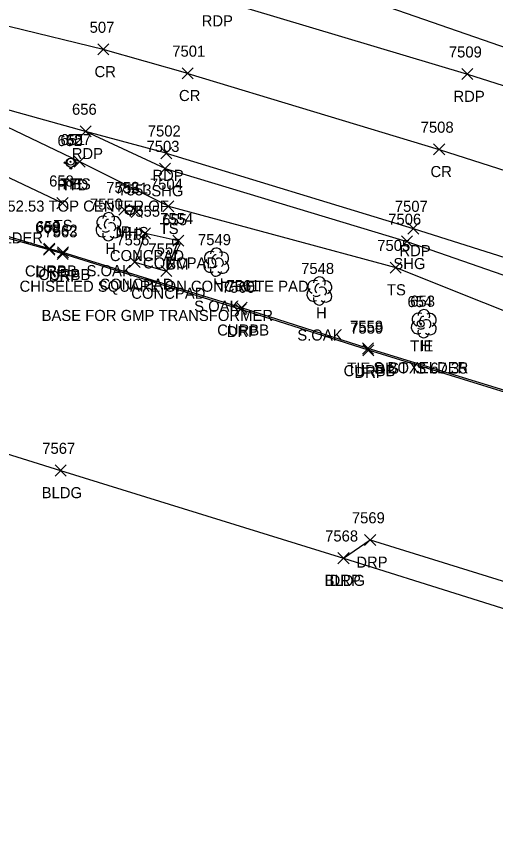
# Model space of a CAD drawing. Extents: x 1678863 to 1683592, y 407783 to 418211.
# Drawn here: x 1681785.4 to 1681871.9, y 417597.9 to 417745.8 of the extents above; entities that cross this region are included whole.
import ezdxf

# ---------------------------------------------------------------- set-up
doc = ezdxf.new("R2010")
doc.units = 0
for name, color, linetype in [('C_A', 7, 'Continuous'), ('C_C', 7, 'Continuous'), ('C_I', 7, 'Continuous'), ('CBP', 7, 'Continuous'), ('CPBM', 7, 'Continuous'), ('D_A', 7, 'Continuous'), ('D_I', 7, 'Continuous'), ('D_TIC', 7, 'Continuous'), ('DCP', 7, 'Continuous'), ('L_A', 7, 'Continuous'), ('L_C', 7, 'Continuous'), ('L_I', 7, 'Continuous'), ('L_TIC', 7, 'Continuous'), ('LBC', 7, 'Continuous'), ('LELB', 7, 'Continuous'), ('LS', 7, 'Continuous'), ('LTD', 7, 'Continuous'), ('P_A', 7, 'Continuous'), ('P_I', 7, 'Continuous'), ('P_TIC', 7, 'Continuous'), ('PET', 7, 'Continuous'), ('PRC', 7, 'Continuous'), ('PSU', 7, 'Continuous'), ('R_A', 7, 'Continuous'), ('R_I', 7, 'Continuous'), ('R_TIC', 7, 'Continuous'), ('RC', 7, 'Continuous'), ('RDP', 7, 'Continuous'), ('U_A', 7, 'Continuous'), ('U_I', 7, 'Continuous'), ('USMH', 7, 'Continuous'), ('UWFH', 7, 'Continuous')]:
    doc.layers.add(name, color=color, linetype=linetype)

msp = doc.modelspace()

# ---------------------------------------------------------------- linework, layer by layer
at = {"layer": 'CBP'}
for centre, radius in [((1681795.19, 417719.62), 0.625), ((1681795.19, 417719.62), 0.0833), ((1681858.37, 417690.4), 0.625), ((1681858.37, 417690.4), 0.0833)]:
    msp.add_circle(centre, radius, dxfattribs=at)
at = {"layer": 'CPBM'}
for p, q in [((1681813.62, 417704.67), (1681813.62, 417705.67)), ((1681813.62, 417705.67), (1681814.62, 417705.67)), ((1681814.13, 417705.17), (1681814.13, 417705.17)), ((1681814.13, 417705.17), (1681814.13, 417705.17)), ((1681814.62, 417705.67), (1681814.62, 417704.67)), ((1681814.62, 417704.67), (1681813.62, 417704.67))]:
    msp.add_line(p, q, dxfattribs=at)
at = {"layer": 'D_TIC'}
for points in [[(1681803.88, 417709.99), (1681805.88, 417711.99)], [(1681805.88, 417709.99), (1681803.88, 417711.99)], [(1681806.09, 417709.54), (1681808.09, 417711.54)], [(1681808.09, 417709.54), (1681806.09, 417711.54)]]:
    msp.add_lwpolyline(points, dxfattribs=at)
at = {"layer": 'DCP'}
msp.add_lwpolyline([(1682115.18, 417656.57), (1681809.78, 417762.33)], dxfattribs=at)
at = {"layer": 'L_TIC'}
for points in [[(1681795.83, 417718.62), (1681797.83, 417720.62)], [(1681797.83, 417718.62), (1681795.83, 417720.62)], [(1681792.72, 417711.14), (1681794.72, 417713.14)], [(1681794.72, 417711.14), (1681792.72, 417713.14)], [(1681811.84, 417710.58), (1681813.84, 417712.58)], [(1681813.84, 417710.58), (1681811.84, 417712.58)], [(1681807.63, 417705.7), (1681809.63, 417707.7)], [(1681809.63, 417705.7), (1681807.63, 417707.7)], [(1681813.61, 417704.37), (1681815.61, 417706.37)], [(1681815.61, 417704.37), (1681813.61, 417706.37)], [(1681813.61, 417704.37), (1681815.61, 417706.37)], [(1681815.61, 417704.37), (1681813.61, 417706.37)], [(1681805.76, 417700.53), (1681807.76, 417702.53)], [(1681807.76, 417700.53), (1681805.76, 417702.53)], [(1681811.48, 417698.9), (1681813.48, 417700.9)], [(1681813.48, 417698.9), (1681811.48, 417700.9)], [(1681811.48, 417698.9), (1681813.48, 417700.9)], [(1681813.48, 417698.9), (1681811.48, 417700.9)], [(1681852.85, 417699.53), (1681854.85, 417701.53)], [(1681854.85, 417699.53), (1681852.85, 417701.53)], [(1681792.38, 417662.94), (1681794.38, 417664.94)], [(1681794.38, 417662.94), (1681792.38, 417664.94)], [(1681843.42, 417647.13), (1681845.42, 417649.13)], [(1681845.42, 417647.13), (1681843.42, 417649.13)]]:
    msp.add_lwpolyline(points, dxfattribs=at)
at = {"layer": 'LBC'}
msp.add_lwpolyline([(1681652.31, 417708.02), (1681693.18, 417695.19), (1681746.79, 417678.47), (1681793.38, 417663.94), (1681844.42, 417648.13), (1681888.83, 417634.19), (1681925.49, 417622.88), (1681964.3, 417610.85), (1681986.99, 417603.8), (1681988.08, 417603.49), (1681987.4, 417600.03)], dxfattribs=at)
at = {"layer": 'LELB'}
for points in [[(1681796.83, 417719.62), (1681771.96, 417731.49), (1681738.51, 417735.4), (1681716.37, 417737.97), (1681689.69, 417738.1), (1681670.92, 417739.45), (1681641.28, 417738.27), (1681615.34, 417736.3), (1681587.6, 417729.49), (1681573.06, 417726.31), (1681546.23, 417716.69), (1681516.15, 417705.35), (1681498.61, 417696.44), (1681487.93, 417690.6), (1681468.95, 417668.73), (1681466.95, 417659.53), (1681465.62, 417656.83), (1681464.96, 417655.9), (1681522.1, 417633.75)], [(1681793.72, 417712.14), (1681770.2, 417723.24), (1681737.55, 417730.97), (1681716.31, 417734.37), (1681689.42, 417734.59), (1681671.36, 417734.92), (1681639.71, 417734.56), (1681615.6, 417730.02), (1681591.77, 417723.27), (1681573.98, 417724.48), (1681546.28, 417714.43), (1681517.5, 417703.22), (1681499.46, 417694.7), (1681489.43, 417688.72), (1681475.17, 417669.62), (1681484.76, 417663.75), (1681489.76, 417663.27), (1681519.55, 417658.25)], [(1681812.84, 417711.58), (1681796.83, 417719.62)], [(1681812.84, 417711.58), (1681853.85, 417700.53), (1681901.04, 417681.76), (1681943.26, 417670.16), (1681966.83, 417659.89), (1681964.42, 417651.81)]]:
    msp.add_lwpolyline(points, dxfattribs=at)
at = {"layer": 'LS'}
for points in [[(1681814.61, 417705.37), (1681808.63, 417706.7), (1681806.76, 417701.53), (1681812.48, 417699.9)], [(1681814.61, 417705.37), (1681812.48, 417699.9)]]:
    msp.add_lwpolyline(points, dxfattribs=at)
at = {"layer": 'LTD'}
for p, q in [((1681802.01, 417707.97), (1681802.01, 417707.97)), ((1681802.01, 417707.97), (1681802.01, 417707.97)), ((1681821.43, 417701.57), (1681821.43, 417701.57)), ((1681821.43, 417701.57), (1681821.43, 417701.57)), ((1681840.04, 417696.37), (1681840.04, 417696.37)), ((1681840.04, 417696.37), (1681840.04, 417696.37)), ((1681858.88, 417690.48), (1681858.88, 417690.48)), ((1681858.88, 417690.48), (1681858.88, 417690.48))]:
    msp.add_line(p, q, dxfattribs=at)
for centre in [(1681802.06, 417709.4), (1681821.48, 417703), (1681840.09, 417697.8), (1681858.93, 417691.91)]:
    msp.add_arc(centre, 1.05, 335.5272, 180.9563, dxfattribs=at)
for centre, major_axis, ratio, start_param, end_param in [((1681801.22, 417708.63), (1.21, -0.51), 0.895232, 1.570796, 4.712389), ((1681803.05, 417708.55), (-1.14, -0.48), 0.949671, 1.570796, 4.712389), ((1681800.93, 417707.26), (0.58, -1.04), 0.959034, 3.141593, 6.283185), ((1681801.8, 417708.43), (-0.208, -0.792), 0.645439, 3.141593, 6.283185), ((1681802.51, 417707.8), (-0.5, 0.667), 0.989748, 3.141593, 6.283185), ((1681803.01, 417707.13), (-1.09, 0.79), 0.841452, 1.570796, 4.712389), ((1681802.01, 417706.47), (0.26, 1.06), 0.942809, 1.570796, 4.712389), ((1681801.56, 417707.22), (-0.625, -0.083), 0.423636, 0, 3.141593), ((1681820.64, 417702.23), (1.21, -0.51), 0.895232, 1.570796, 4.712389), ((1681822.48, 417702.15), (-1.14, -0.48), 0.949671, 1.570796, 4.712389), ((1681821.23, 417702.02), (-0.208, -0.792), 0.645439, 3.141593, 6.283185), ((1681821.93, 417701.4), (-0.5, 0.667), 0.989748, 3.141593, 6.283185), ((1681820.35, 417700.86), (0.58, -1.04), 0.959034, 3.141593, 6.283185), ((1681820.98, 417700.82), (-0.625, -0.083), 0.423636, 0, 3.141593), ((1681822.43, 417700.73), (-1.09, 0.79), 0.841452, 1.570796, 4.712389), ((1681821.43, 417700.07), (0.26, 1.06), 0.942809, 1.570796, 4.712389), ((1681839.25, 417697.03), (1.21, -0.51), 0.895232, 1.570796, 4.712389), ((1681839.83, 417696.82), (-0.208, -0.792), 0.645439, 3.141593, 6.283185), ((1681841.08, 417696.95), (-1.14, -0.48), 0.949671, 1.570796, 4.712389), ((1681838.96, 417695.66), (0.58, -1.04), 0.959034, 3.141593, 6.283185), ((1681840.54, 417696.2), (-0.5, 0.667), 0.989748, 3.141593, 6.283185), ((1681841.04, 417695.53), (-1.09, 0.79), 0.841452, 1.570796, 4.712389), ((1681840.04, 417694.87), (0.26, 1.06), 0.942809, 1.570796, 4.712389), ((1681839.58, 417695.62), (-0.625, -0.083), 0.423636, 0, 3.141593), ((1681858.09, 417691.14), (1.21, -0.51), 0.895232, 1.570796, 4.712389), ((1681858.68, 417690.94), (-0.208, -0.792), 0.645439, 3.141593, 6.283185), ((1681859.93, 417691.06), (-1.14, -0.48), 0.949671, 1.570796, 4.712389), ((1681857.8, 417689.77), (0.58, -1.04), 0.959034, 3.141593, 6.283185), ((1681859.38, 417690.31), (-0.5, 0.667), 0.989748, 3.141593, 6.283185), ((1681859.88, 417689.64), (-1.09, 0.79), 0.841452, 1.570796, 4.712389), ((1681858.88, 417688.98), (0.26, 1.06), 0.942809, 1.570796, 4.712389), ((1681858.43, 417689.73), (-0.625, -0.083), 0.423636, 0, 3.141593)]:
    msp.add_ellipse(centre, major_axis=major_axis, ratio=ratio, start_param=start_param, end_param=end_param, dxfattribs=at)
at = {"layer": 'P_TIC'}
for points in [[(1681800.07, 417738.87), (1681802.07, 417740.87)], [(1681802.07, 417738.87), (1681800.07, 417740.87)], [(1681815.31, 417734.56), (1681817.31, 417736.56)], [(1681817.31, 417734.56), (1681815.31, 417736.56)], [(1681865.77, 417734.42), (1681867.77, 417736.42)], [(1681867.77, 417734.42), (1681865.77, 417736.42)], [(1681796.9, 417724.09), (1681798.9, 417726.09)], [(1681798.9, 417724.09), (1681796.9, 417726.09)], [(1681860.69, 417720.85), (1681862.69, 417722.85)], [(1681862.69, 417720.85), (1681860.69, 417722.85)], [(1681811.45, 417720.17), (1681813.45, 417722.17)], [(1681813.45, 417720.17), (1681811.45, 417722.17)], [(1681811.22, 417717.39), (1681813.22, 417719.39)], [(1681813.22, 417717.39), (1681811.22, 417719.39)], [(1681856.02, 417706.58), (1681858.02, 417708.58)], [(1681858.02, 417706.58), (1681856.02, 417708.58)], [(1681854.88, 417704.25), (1681856.88, 417706.25)], [(1681856.88, 417704.25), (1681854.88, 417706.25)]]:
    msp.add_lwpolyline(points, dxfattribs=at)
at = {"layer": 'PET'}
for points in [[(1681821.34, 417749.03), (1681866.77, 417735.42), (1681911.5, 417721.23), (1681955.33, 417706.25), (1681997.83, 417692.55), (1682042.13, 417677.99), (1682085.13, 417663.93), (1682128.35, 417649.37), (1682171.76, 417634.89), (1682214.52, 417620.63), (1682258.51, 417606.82), (1682302.78, 417595.62), (1682323.3, 417591.48), (1682345.13, 417586.22), (1682399.35, 417575.41), (1682449.39, 417567.95), (1682481.03, 417563.65)], [(1681797.9, 417725.09), (1681772.15, 417732.25), (1681739.29, 417739.77), (1681716.64, 417742.9), (1681690.63, 417744.78), (1681670.87, 417745.33)], [(1681812.45, 417721.17), (1681797.9, 417725.09)], [(1681812.45, 417721.17), (1681857.02, 417707.58), (1681903.16, 417692.98), (1681946.42, 417679.11), (1681968.39, 417670.98), (1682021.5, 417653.78), (1682032.55, 417650.27), (1682075.8, 417636.63), (1682118.78, 417621.98), (1682153.44, 417610.61), (1682205.43, 417594.3), (1682245.93, 417580.38), (1682292.99, 417565.78), (1682337.39, 417552.64), (1682388.21, 417539.97), (1682439.38, 417527.99), (1682479.06, 417520.79)]]:
    msp.add_lwpolyline(points, dxfattribs=at)
at = {"layer": 'PRC'}
for points in [[(1681801.07, 417739.87), (1681767.44, 417748.04), (1681730.48, 417754.41), (1681689.28, 417758.12), (1681644.72, 417757.55)], [(1681816.31, 417735.56), (1681801.07, 417739.87)], [(1681816.31, 417735.56), (1681861.69, 417721.85), (1681907.49, 417707.15), (1681950.48, 417692.95), (1681994.45, 417678.33), (1682037.13, 417663.93), (1682080.9, 417649.79), (1682123.86, 417635.17), (1682167.21, 417620.96), (1682209.59, 417607.23), (1682253.07, 417593.23), (1682297.24, 417579.39), (1682340.91, 417565.95), (1682392.16, 417553.08), (1682443.25, 417542.4), (1682480.44, 417535.79)]]:
    msp.add_lwpolyline(points, dxfattribs=at)
at = {"layer": 'PSU'}
for points in [[(1681812.22, 417718.39), (1681797.9, 417725.09)], [(1681812.22, 417718.39), (1681855.88, 417705.25), (1681901.72, 417689.3), (1681945.47, 417675.95), (1681970.3, 417665.34)]]:
    msp.add_lwpolyline(points, dxfattribs=at)
at = {"layer": 'R_TIC'}
for points in [[(1681790.37, 417702.93), (1681792.37, 417704.93)], [(1681792.37, 417702.93), (1681790.37, 417704.93)], [(1681790.32, 417702.75), (1681792.32, 417704.75)], [(1681792.32, 417702.75), (1681790.32, 417704.75)], [(1681792.77, 417701.99), (1681794.77, 417703.99)], [(1681794.77, 417701.99), (1681792.77, 417703.99)], [(1681792.81, 417702.28), (1681794.81, 417704.28)], [(1681794.81, 417702.28), (1681792.81, 417704.28)], [(1681824.88, 417691.99), (1681826.88, 417693.99)], [(1681826.88, 417691.99), (1681824.88, 417693.99)], [(1681825.05, 417692.27), (1681827.05, 417694.27)], [(1681827.05, 417692.27), (1681825.05, 417694.27)], [(1681847.86, 417684.94), (1681849.86, 417686.94)], [(1681849.86, 417684.94), (1681847.86, 417686.94)], [(1681847.91, 417684.62), (1681849.91, 417686.62)], [(1681849.91, 417684.62), (1681847.91, 417686.62)], [(1681848.24, 417650.41), (1681850.24, 417652.41)], [(1681850.24, 417650.41), (1681848.24, 417652.41)], [(1681843.42, 417647.13), (1681845.42, 417649.13)], [(1681845.42, 417647.13), (1681843.42, 417649.13)]]:
    msp.add_lwpolyline(points, dxfattribs=at)
at = {"layer": 'RC'}
for points in [[(1681791.37, 417703.93), (1681763.56, 417712.13), (1681730.67, 417720.14), (1681713.88, 417723.4), (1681689.88, 417726.82), (1681668.15, 417728.54), (1681638.97, 417727.23), (1681616.01, 417724.36), (1681600.41, 417721.31)], [(1681793.81, 417703.28), (1681791.37, 417703.93)], [(1681970.38, 417659.23), (1681966.93, 417651.07), (1681965.48, 417650.23), (1681963.39, 417650.36), (1681922.41, 417663.27), (1681888.39, 417673.78), (1681848.86, 417685.94), (1681826.05, 417693.27), (1681793.81, 417703.28)]]:
    msp.add_lwpolyline(points, dxfattribs=at)
at = {"layer": 'RDP'}
for points in [[(1681791.32, 417703.75), (1681763.5, 417711.46), (1681730.59, 417719.82), (1681713.94, 417723.22), (1681689.91, 417726.58), (1681667.97, 417728.29), (1681639.07, 417727.02), (1681615.86, 417723.95), (1681599.64, 417720.88), (1681592.82, 417698.72)], [(1681793.77, 417702.99), (1681791.32, 417703.75)], [(1681968.39, 417670.98), (1681970.3, 417665.34), (1681971.22, 417659.77), (1681967.22, 417650.75), (1681965.85, 417649.79), (1681963.26, 417650.12), (1681922.47, 417662.83), (1681888.42, 417673.42), (1681848.91, 417685.62), (1681825.88, 417692.99), (1681793.77, 417702.99)], [(1681844.42, 417648.13), (1681849.24, 417651.41), (1681886.25, 417639.96), (1681888.83, 417634.19)]]:
    msp.add_lwpolyline(points, dxfattribs=at)
at = {"layer": 'USMH'}
for p, q in [((1681805.88, 417710.86), (1681805.88, 417710.86)), ((1681806.71, 417710.86), (1681806.71, 417710.86))]:
    msp.add_line(p, q, dxfattribs=at)
msp.add_circle((1681805.88, 417710.86), 0.833, dxfattribs=at)
at = {"layer": 'UWFH'}
msp.add_line((1681795.22, 417719.44), (1681795.22, 417719.44), dxfattribs=at)
for centre, radius in [((1681795.22, 417719.44), 0.833), ((1681794.22, 417719.44), 0.167), ((1681795.22, 417718.44), 0.167), ((1681796.22, 417719.44), 0.167)]:
    msp.add_circle(centre, radius, dxfattribs=at)

# ---------------------------------------------------------------- texts
at = {"layer": 'C_A'}
for s, p in [('TIE', (1681793.27, 417714.62)), ('BM', (1681812.44, 417700.17)), ('TIE', (1681856.45, 417685.4))]:
    msp.add_text(s, height=2, dxfattribs=at).set_placement(p)
at = {"layer": 'C_C'}
for s, p in [('TIE DIST IS 52.53 TOP CENTER OF', (1681768.77, 417710.62)), ('CHISELED SQUARE ON CONCRETE PAD', (1681785.98, 417696.17)), ('TIE DIST IS 67.35', (1681845.08, 417681.4))]:
    msp.add_text(s, height=2, dxfattribs=at).set_placement(p)
at = {"layer": 'C_I'}
for s, p in [('651', (1681793.35, 417722.62)), ('655', (1681811.72, 417708.17)), ('654', (1681855.96, 417693.4))]:
    msp.add_text(s, height=2, dxfattribs=at).set_placement(p)
at = {"layer": 'D_A'}
for p in [(1681804.26, 417705.99), (1681806.46, 417705.54)]:
    msp.add_text('P', height=2, dxfattribs=at).set_placement(p)
at = {"layer": 'D_I'}
for s, p in [('7552', (1681801.62, 417713.99)), ('7553', (1681803.83, 417713.54))]:
    msp.add_text(s, height=2, dxfattribs=at).set_placement(p)
at = {"layer": 'L_A'}
for s, p in [('BS', (1681795.27, 417714.62)), ('TS', (1681792.12, 417707.14)), ('TS', (1681811.25, 417706.58)), ('H', (1681801.45, 417702.97)), ('CONCPAD', (1681802.27, 417701.7)), ('CONCPAD', (1681808.25, 417700.37)), ('CONCPAD', (1681808.25, 417700.37)), ('CONCPAD', (1681800.4, 417696.53)), ('H', (1681820.87, 417696.57)), ('TS', (1681852.26, 417695.53)), ('CONCPAD', (1681806.13, 417694.9)), ('CONCPAD', (1681806.13, 417694.9)), ('H', (1681839.47, 417691.37)), ('H', (1681858.32, 417685.48)), ('BLDG', (1681789.97, 417658.94)), ('BLDG', (1681841.01, 417643.13))]:
    msp.add_text(s, height=2, dxfattribs=at).set_placement(p)
at = {"layer": 'L_C'}
for s, p in [('S BOXELDER', (1681773.12, 417704.89)), ('S.OAK', (1681798.06, 417698.97)), ('S.OAK', (1681817.48, 417692.57)), ('BASE FOR GMP TRANSFORMER', (1681789.95, 417690.9)), ('BASE FOR GMP TRANSFORMER', (1681789.95, 417690.9)), ('S.OAK', (1681836.09, 417687.37)), ('S BOXELDER', (1681849.85, 417681.48))]:
    msp.add_text(s, height=2, dxfattribs=at).set_placement(p)
at = {"layer": 'L_I'}
for s, p in [('657', (1681794.42, 417722.62)), ('658', (1681791.31, 417715.14)), ('7504', (1681809.5, 417714.58)), ('7550', (1681798.67, 417710.97)), ('7555', (1681805.37, 417709.7)), ('7554', (1681811.35, 417708.37)), ('7554', (1681811.35, 417708.37)), ('7556', (1681803.44, 417704.53)), ('7549', (1681818.17, 417704.57)), ('7505', (1681850.51, 417703.53)), ('7557', (1681809.22, 417702.9)), ('7557', (1681809.22, 417702.9)), ('7548', (1681836.78, 417699.37)), ('653', (1681856.47, 417693.48)), ('7567', (1681790.07, 417666.94)), ('7568', (1681841.11, 417651.13))]:
    msp.add_text(s, height=2, dxfattribs=at).set_placement(p)
at = {"layer": 'P_A'}
for s, p in [('RDP', (1681818.83, 417744.03)), ('CR', (1681799.5, 417734.87)), ('CR', (1681814.74, 417730.56)), ('RDP', (1681864.26, 417730.42)), ('RDP', (1681795.39, 417720.09)), ('CR', (1681860.12, 417716.85)), ('RDP', (1681809.94, 417716.17)), ('SHG', (1681809.75, 417713.39)), ('RDP', (1681854.51, 417702.58)), ('SHG', (1681853.42, 417700.25))]:
    msp.add_text(s, height=2, dxfattribs=at).set_placement(p)
at = {"layer": 'P_I'}
for s, p in [('507', (1681798.62, 417742.87)), ('7501', (1681813.53, 417738.56)), ('7509', (1681863.43, 417738.42)), ('656', (1681795.44, 417728.09)), ('7502', (1681809.11, 417724.17)), ('7508', (1681858.35, 417724.85)), ('7503', (1681808.88, 417721.39)), ('7507', (1681853.68, 417710.58)), ('7506', (1681852.49, 417708.25))]:
    msp.add_text(s, height=2, dxfattribs=at).set_placement(p)
at = {"layer": 'R_A'}
for s, p in [('CURBB', (1681786.95, 417698.93)), ('DRP', (1681788.81, 417698.75)), ('CURBB', (1681789.39, 417698.28)), ('DRP', (1681791.26, 417697.99)), ('CURBB', (1681821.64, 417688.27)), ('DRP', (1681823.37, 417687.99)), ('CURBB', (1681844.44, 417680.94)), ('DRP', (1681846.4, 417680.62)), ('DRP', (1681846.73, 417646.41)), ('DRP', (1681841.91, 417643.13))]:
    msp.add_text(s, height=2, dxfattribs=at).set_placement(p)
at = {"layer": 'R_I'}
for s, p in [('660', (1681788.78, 417706.75)), ('659', (1681788.95, 417706.93)), ('7563', (1681790.46, 417705.99)), ('7562', (1681790.5, 417706.28)), ('7560', (1681822.49, 417695.99)), ('7561', (1681823.31, 417696.27)), ('7558', (1681845.6, 417688.94)), ('7559', (1681845.65, 417688.62)), ('7569', (1681845.93, 417654.41)), ('7568', (1681841.11, 417651.13))]:
    msp.add_text(s, height=2, dxfattribs=at).set_placement(p)
at = {"layer": 'U_A'}
for s, p in [('HYD', (1681792.74, 417714.44)), ('MHS', (1681803.3, 417705.86))]:
    msp.add_text(s, height=2, dxfattribs=at).set_placement(p)
at = {"layer": 'U_I'}
for s, p in [('652', (1681792.81, 417722.44)), ('7551', (1681803.19, 417713.86))]:
    msp.add_text(s, height=2, dxfattribs=at).set_placement(p)

doc.saveas('drawing.dxf')
